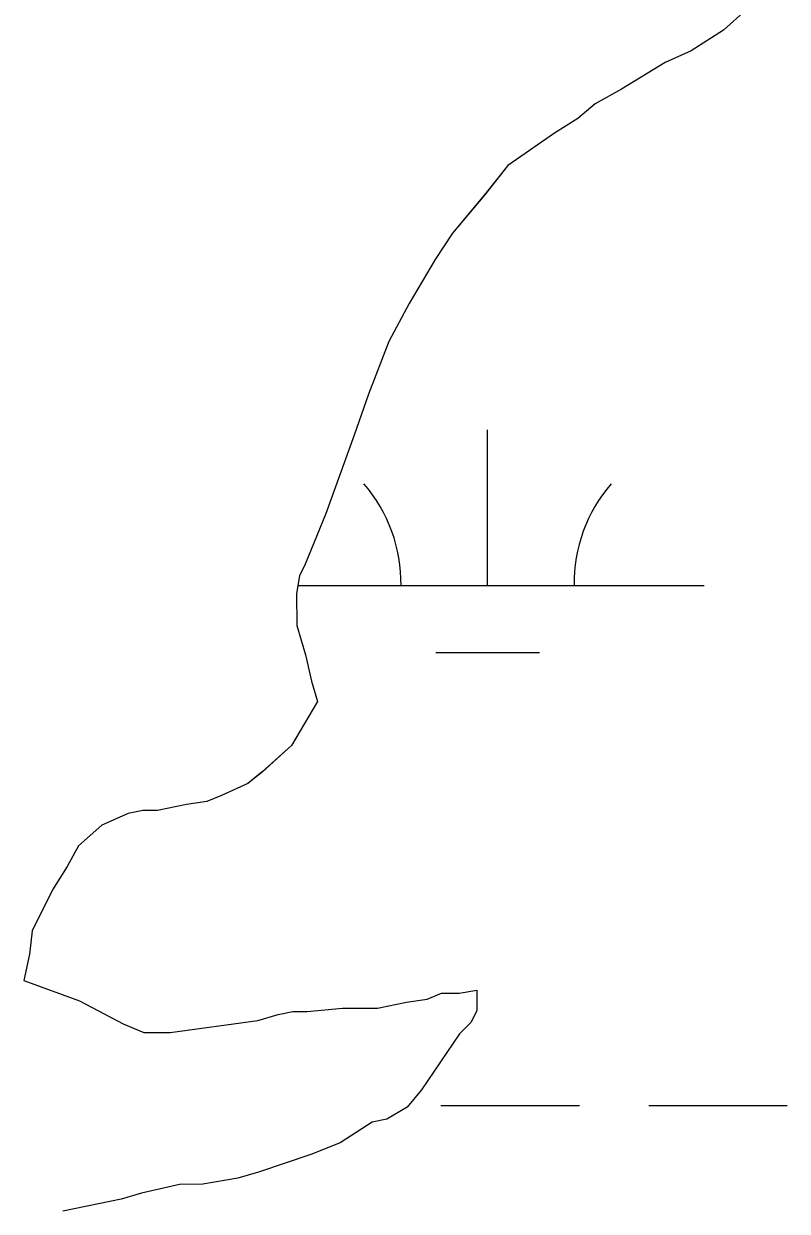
# Model space of a CAD drawing. Extents: x 3279314 to 3317160, y 734079 to 759431.
# Drawn here: x 3305914.8 to 3306091.1, y 742361 to 742635.2 of the extents above; entities that cross this region are included whole.
import ezdxf

# ---------------------------------------------------------------- set-up
doc = ezdxf.new("R2010")
doc.units = 0
for name, color, linetype in [('V-SITE-VEGE', 7, 'Continuous'), ('V-TOPO-SHOR', 7, 'Continuous'), ('V-WETL-SWMP', 7, 'Continuous')]:
    doc.layers.add(name, color=color, linetype=linetype)

msp = doc.modelspace()

# ---------------------------------------------------------------- linework, layer by layer
at = {"layer": 'V-SITE-VEGE'}
msp.add_lwpolyline([(3306081.77, 742638.51), (3306076.39, 742633.76), (3306068.99, 742629), (3306062.93, 742626.27), (3306052.83, 742620.15), (3306046.78, 742616.75), (3306042.74, 742613.36), (3306037.36, 742609.96), (3306026.6, 742602.48), (3306021.23, 742595.7), (3306013.85, 742586.9), (3306009.83, 742580.8), (3306003.8, 742570.65), (3305999.12, 742561.85), (3305994.45, 742549.68), (3305991.13, 742540.22), (3305984.47, 742521.97), (3305979.8, 742510.47), (3305978.46, 742507.76), (3305977.8, 742503.71), (3305977.84, 742496.29), (3305979.9, 742489.55), (3305981.27, 742483.48), (3305982.65, 742478.76), (3305976.62, 742468.61), (3305969.9, 742462.5), (3305966.54, 742459.79), (3305960.48, 742457.06), (3305957.11, 742455.69), (3305952.39, 742455), (3305945.65, 742453.61), (3305942.27, 742453.6), (3305938.9, 742452.91), (3305932.84, 742450.18), (3305927.47, 742445.43), (3305924.79, 742440.69), (3305921.44, 742435.28), (3305916.76, 742425.81), (3305916.11, 742420.4), (3305914.79, 742414.32), (3305927.64, 742409.66), (3305937.79, 742404.31), (3305942.52, 742402.31), (3305948.59, 742402.34), (3305968.83, 742405.13), (3305973.54, 742406.51), (3305976.92, 742407.2), (3305980.29, 742407.21), (3305988.39, 742407.93), (3305996.49, 742407.96), (3306003.23, 742409.35), (3306007.95, 742410.04), (3306011.31, 742411.41), (3306015.36, 742411.43), (3306019.41, 742412.12), (3306019.43, 742407.4), (3306018.1, 742404.69), (3306015.41, 742401.98), (3306006.7, 742389.12), (3306003.34, 742385.05), (3305998.63, 742382.33), (3305995.26, 742381.64), (3305987.86, 742376.88), (3305981.12, 742374.15), (3305969, 742370.04), (3305964.28, 742368.67), (3305956.19, 742367.28), (3305950.79, 742367.25), (3305942.02, 742365.19), (3305937.31, 742363.81), (3305923.82, 742361.05)], dxfattribs=at)
at = {"layer": 'V-TOPO-SHOR'}
for p, q in [((3306081.77, 742638.51), (3306076.39, 742633.76)), ((3306081.77, 742638.51), (3306076.39, 742633.76)), ((3306076.39, 742633.76), (3306068.99, 742629.01)), ((3306076.39, 742633.76), (3306068.99, 742629.01)), ((3306068.99, 742629.01), (3306062.93, 742626.28)), ((3306068.99, 742629.01), (3306062.93, 742626.28)), ((3306062.93, 742626.28), (3306052.84, 742620.15)), ((3306062.93, 742626.28), (3306052.84, 742620.15)), ((3306052.84, 742620.15), (3306046.78, 742616.75)), ((3306052.84, 742620.15), (3306046.78, 742616.75)), ((3306046.78, 742616.75), (3306042.75, 742613.36)), ((3306046.78, 742616.75), (3306042.75, 742613.36)), ((3306042.75, 742613.36), (3306037.36, 742609.96)), ((3306042.75, 742613.36), (3306037.36, 742609.96)), ((3306037.36, 742609.96), (3306026.6, 742602.48)), ((3306037.36, 742609.96), (3306026.6, 742602.48)), ((3306026.6, 742602.48), (3306021.23, 742595.71)), ((3306026.6, 742602.48), (3306021.23, 742595.71)), ((3306021.23, 742595.71), (3306013.85, 742586.9)), ((3306021.23, 742595.71), (3306013.85, 742586.9)), ((3306013.85, 742586.9), (3306009.83, 742580.8)), ((3306013.85, 742586.9), (3306009.83, 742580.8)), ((3306009.83, 742580.8), (3306003.81, 742570.65)), ((3306009.83, 742580.8), (3306003.81, 742570.65)), ((3306003.81, 742570.65), (3305999.12, 742561.86)), ((3306003.81, 742570.65), (3305999.12, 742561.86)), ((3305999.12, 742561.86), (3305994.46, 742549.68)), ((3305999.12, 742561.86), (3305994.46, 742549.68)), ((3305994.46, 742549.68), (3305991.13, 742540.22)), ((3305994.46, 742549.68), (3305991.13, 742540.22)), ((3305991.13, 742540.22), (3305984.47, 742521.97)), ((3305991.13, 742540.22), (3305984.47, 742521.97)), ((3305984.47, 742521.97), (3305979.8, 742510.47)), ((3305984.47, 742521.97), (3305979.8, 742510.47)), ((3305979.8, 742510.47), (3305978.46, 742507.76)), ((3305979.8, 742510.47), (3305978.46, 742507.76)), ((3305978.46, 742507.76), (3305977.81, 742503.71)), ((3305978.46, 742507.76), (3305977.81, 742503.71)), ((3305977.81, 742503.71), (3305977.84, 742496.29)), ((3305977.81, 742503.71), (3305977.84, 742496.29)), ((3305977.84, 742496.29), (3305979.9, 742489.55)), ((3305977.84, 742496.29), (3305979.9, 742489.55)), ((3305979.9, 742489.55), (3305981.28, 742483.48)), ((3305979.9, 742489.55), (3305981.28, 742483.48)), ((3305981.28, 742483.48), (3305982.65, 742478.76)), ((3305981.28, 742483.48), (3305982.65, 742478.76)), ((3305982.65, 742478.76), (3305976.63, 742468.61)), ((3305982.65, 742478.76), (3305976.63, 742468.61)), ((3305976.63, 742468.61), (3305969.91, 742462.51)), ((3305976.63, 742468.61), (3305969.91, 742462.51)), ((3305969.91, 742462.51), (3305966.54, 742459.79)), ((3305969.91, 742462.51), (3305966.54, 742459.79)), ((3305966.54, 742459.79), (3305960.48, 742457.06)), ((3305966.54, 742459.79), (3305960.48, 742457.06)), ((3305960.48, 742457.06), (3305957.12, 742455.69)), ((3305960.48, 742457.06), (3305957.12, 742455.69)), ((3305952.39, 742455), (3305945.65, 742453.62)), ((3305952.39, 742455), (3305945.65, 742453.62)), ((3305957.12, 742455.69), (3305952.39, 742455)), ((3305957.12, 742455.69), (3305952.39, 742455)), ((3305938.91, 742452.91), (3305932.85, 742450.18)), ((3305938.91, 742452.91), (3305932.85, 742450.18)), ((3305942.28, 742453.6), (3305938.91, 742452.91)), ((3305942.28, 742453.6), (3305938.91, 742452.91)), ((3305945.65, 742453.62), (3305942.28, 742453.6)), ((3305945.65, 742453.62), (3305942.28, 742453.6)), ((3305932.85, 742450.18), (3305927.47, 742445.43)), ((3305932.85, 742450.18), (3305927.47, 742445.43)), ((3305927.47, 742445.43), (3305924.79, 742440.69)), ((3305927.47, 742445.43), (3305924.79, 742440.69)), ((3305924.79, 742440.69), (3305921.44, 742435.28)), ((3305924.79, 742440.69), (3305921.44, 742435.28)), ((3305921.44, 742435.28), (3305916.76, 742425.81)), ((3305921.44, 742435.28), (3305916.76, 742425.81)), ((3305916.76, 742425.81), (3305916.12, 742420.4)), ((3305916.76, 742425.81), (3305916.12, 742420.4)), ((3305916.12, 742420.4), (3305914.8, 742414.32)), ((3305916.12, 742420.4), (3305914.8, 742414.32)), ((3305914.8, 742414.32), (3305927.64, 742409.66)), ((3305914.8, 742414.32), (3305927.64, 742409.66)), ((3306007.95, 742410.05), (3306011.32, 742411.41)), ((3306007.95, 742410.05), (3306011.32, 742411.41)), ((3306011.32, 742411.41), (3306015.37, 742411.43)), ((3306011.32, 742411.41), (3306015.37, 742411.43)), ((3306015.37, 742411.43), (3306019.41, 742412.13)), ((3306015.37, 742411.43), (3306019.41, 742412.13)), ((3306019.41, 742412.13), (3306019.44, 742407.4)), ((3306019.41, 742412.13), (3306019.44, 742407.4)), ((3305927.64, 742409.66), (3305937.79, 742404.31)), ((3305927.64, 742409.66), (3305937.79, 742404.31)), ((3305980.29, 742407.21), (3305988.39, 742407.93)), ((3305980.29, 742407.21), (3305988.39, 742407.93)), ((3305988.39, 742407.93), (3305996.49, 742407.97)), ((3305988.39, 742407.93), (3305996.49, 742407.97)), ((3305996.49, 742407.97), (3306003.23, 742409.35)), ((3305996.49, 742407.97), (3306003.23, 742409.35)), ((3306003.23, 742409.35), (3306007.95, 742410.05)), ((3306003.23, 742409.35), (3306007.95, 742410.05)), ((3305948.6, 742402.34), (3305968.83, 742405.13)), ((3305948.6, 742402.34), (3305968.83, 742405.13)), ((3305968.83, 742405.13), (3305973.55, 742406.51)), ((3305968.83, 742405.13), (3305973.55, 742406.51)), ((3305973.55, 742406.51), (3305976.92, 742407.2)), ((3305973.55, 742406.51), (3305976.92, 742407.2)), ((3305976.92, 742407.2), (3305980.29, 742407.21)), ((3305976.92, 742407.2), (3305980.29, 742407.21)), ((3306018.1, 742404.7), (3306015.41, 742401.98)), ((3306018.1, 742404.7), (3306015.41, 742401.98)), ((3306019.44, 742407.4), (3306018.1, 742404.7)), ((3306019.44, 742407.4), (3306018.1, 742404.7)), ((3305937.79, 742404.31), (3305942.52, 742402.31)), ((3305937.79, 742404.31), (3305942.52, 742402.31)), ((3305942.52, 742402.31), (3305948.6, 742402.34)), ((3305942.52, 742402.31), (3305948.6, 742402.34)), ((3306015.41, 742401.98), (3306006.7, 742389.12)), ((3306015.41, 742401.98), (3306006.7, 742389.12)), ((3306006.7, 742389.12), (3306003.35, 742385.05)), ((3306006.7, 742389.12), (3306003.35, 742385.05)), ((3306003.35, 742385.05), (3305998.64, 742382.33)), ((3306003.35, 742385.05), (3305998.64, 742382.33)), ((3305995.26, 742381.64), (3305987.86, 742376.88)), ((3305995.26, 742381.64), (3305987.86, 742376.88)), ((3305998.64, 742382.33), (3305995.26, 742381.64)), ((3305998.64, 742382.33), (3305995.26, 742381.64)), ((3305987.86, 742376.88), (3305981.13, 742374.15)), ((3305987.86, 742376.88), (3305981.13, 742374.15)), ((3305981.13, 742374.15), (3305969, 742370.04)), ((3305981.13, 742374.15), (3305969, 742370.04)), ((3305969, 742370.04), (3305964.28, 742368.67)), ((3305969, 742370.04), (3305964.28, 742368.67)), ((3305950.79, 742367.25), (3305942.03, 742365.19)), ((3305950.79, 742367.25), (3305942.03, 742365.19)), ((3305956.19, 742367.28), (3305950.79, 742367.25)), ((3305956.19, 742367.28), (3305950.79, 742367.25)), ((3305964.28, 742368.67), (3305956.19, 742367.28)), ((3305964.28, 742368.67), (3305956.19, 742367.28)), ((3305937.31, 742363.81), (3305923.82, 742361.05)), ((3305937.31, 742363.81), (3305923.82, 742361.05)), ((3305942.03, 742365.19), (3305937.31, 742363.81)), ((3305942.03, 742365.19), (3305937.31, 742363.81))]:
    msp.add_line(p, q, dxfattribs=at)
at = {"layer": 'V-WETL-SWMP'}
for p, q in [((3306081.77, 742638.51), (3306076.39, 742633.76)), ((3306081.77, 742638.51), (3306076.39, 742633.76)), ((3306076.39, 742633.76), (3306068.99, 742629.01)), ((3306076.39, 742633.76), (3306068.99, 742629.01)), ((3306068.99, 742629.01), (3306062.93, 742626.28)), ((3306068.99, 742629.01), (3306062.93, 742626.28)), ((3306062.93, 742626.28), (3306052.84, 742620.15)), ((3306062.93, 742626.28), (3306052.84, 742620.15)), ((3306052.84, 742620.15), (3306046.78, 742616.75)), ((3306052.84, 742620.15), (3306046.78, 742616.75)), ((3306046.78, 742616.75), (3306042.75, 742613.36)), ((3306046.78, 742616.75), (3306042.75, 742613.36)), ((3306042.75, 742613.36), (3306037.36, 742609.96)), ((3306042.75, 742613.36), (3306037.36, 742609.96)), ((3306037.36, 742609.96), (3306026.6, 742602.48)), ((3306037.36, 742609.96), (3306026.6, 742602.48)), ((3306026.6, 742602.48), (3306021.23, 742595.71)), ((3306026.6, 742602.48), (3306021.23, 742595.71)), ((3306021.23, 742595.71), (3306013.85, 742586.9)), ((3306021.23, 742595.71), (3306013.85, 742586.9)), ((3306013.85, 742586.9), (3306009.83, 742580.8)), ((3306013.85, 742586.9), (3306009.83, 742580.8)), ((3306009.83, 742580.8), (3306003.81, 742570.65)), ((3306009.83, 742580.8), (3306003.81, 742570.65)), ((3306003.81, 742570.65), (3305999.12, 742561.86)), ((3306003.81, 742570.65), (3305999.12, 742561.86)), ((3305999.12, 742561.86), (3305994.46, 742549.68)), ((3305999.12, 742561.86), (3305994.46, 742549.68)), ((3305994.46, 742549.68), (3305991.13, 742540.22)), ((3305994.46, 742549.68), (3305991.13, 742540.22)), ((3305991.13, 742540.22), (3305984.47, 742521.97)), ((3305991.13, 742540.22), (3305984.47, 742521.97)), ((3306021.93, 742505.52), (3306021.91, 742541.52)), ((3305984.47, 742521.97), (3305979.8, 742510.47)), ((3305984.47, 742521.97), (3305979.8, 742510.47)), ((3305979.8, 742510.47), (3305978.46, 742507.76)), ((3305979.8, 742510.47), (3305978.46, 742507.76)), ((3305978.46, 742507.76), (3305977.81, 742503.71)), ((3305978.46, 742507.76), (3305977.81, 742503.71)), ((3305977.81, 742503.71), (3305977.84, 742496.29)), ((3305977.81, 742503.71), (3305977.84, 742496.29)), ((3305978.1, 742505.5), (3306071.93, 742505.55)), ((3305977.84, 742496.29), (3305979.9, 742489.55)), ((3305977.84, 742496.29), (3305979.9, 742489.55)), ((3306009.94, 742490.08), (3306033.94, 742490.1)), ((3305979.9, 742489.55), (3305981.28, 742483.48)), ((3305979.9, 742489.55), (3305981.28, 742483.48)), ((3305981.28, 742483.48), (3305982.65, 742478.76)), ((3305981.28, 742483.48), (3305982.65, 742478.76)), ((3305982.65, 742478.76), (3305976.63, 742468.61)), ((3305982.65, 742478.76), (3305976.63, 742468.61)), ((3305976.63, 742468.61), (3305969.91, 742462.51)), ((3305976.63, 742468.61), (3305969.91, 742462.51)), ((3305969.91, 742462.51), (3305966.54, 742459.79)), ((3305969.91, 742462.51), (3305966.54, 742459.79)), ((3305966.54, 742459.79), (3305960.48, 742457.06)), ((3305966.54, 742459.79), (3305960.48, 742457.06)), ((3305960.48, 742457.06), (3305957.12, 742455.69)), ((3305960.48, 742457.06), (3305957.12, 742455.69)), ((3305952.39, 742455), (3305945.65, 742453.62)), ((3305952.39, 742455), (3305945.65, 742453.62)), ((3305957.12, 742455.69), (3305952.39, 742455)), ((3305957.12, 742455.69), (3305952.39, 742455)), ((3305938.91, 742452.91), (3305932.85, 742450.18)), ((3305938.91, 742452.91), (3305932.85, 742450.18)), ((3305942.28, 742453.6), (3305938.91, 742452.91)), ((3305942.28, 742453.6), (3305938.91, 742452.91)), ((3305945.65, 742453.62), (3305942.28, 742453.6)), ((3305945.65, 742453.62), (3305942.28, 742453.6)), ((3305932.85, 742450.18), (3305927.47, 742445.43)), ((3305932.85, 742450.18), (3305927.47, 742445.43)), ((3305927.47, 742445.43), (3305924.79, 742440.69)), ((3305927.47, 742445.43), (3305924.79, 742440.69)), ((3305924.79, 742440.69), (3305921.44, 742435.28)), ((3305924.79, 742440.69), (3305921.44, 742435.28)), ((3305921.44, 742435.28), (3305916.76, 742425.81)), ((3305921.44, 742435.28), (3305916.76, 742425.81)), ((3305916.76, 742425.81), (3305916.12, 742420.4)), ((3305916.76, 742425.81), (3305916.12, 742420.4)), ((3305916.12, 742420.4), (3305914.8, 742414.32)), ((3305916.12, 742420.4), (3305914.8, 742414.32)), ((3305914.8, 742414.32), (3305927.64, 742409.66)), ((3305914.8, 742414.32), (3305927.64, 742409.66)), ((3306007.95, 742410.05), (3306011.32, 742411.41)), ((3306007.95, 742410.05), (3306011.32, 742411.41)), ((3306011.32, 742411.41), (3306015.37, 742411.43)), ((3306011.32, 742411.41), (3306015.37, 742411.43)), ((3306015.37, 742411.43), (3306019.41, 742412.13)), ((3306015.37, 742411.43), (3306019.41, 742412.13)), ((3306019.41, 742412.13), (3306019.44, 742407.4)), ((3306019.41, 742412.13), (3306019.44, 742407.4)), ((3305927.64, 742409.66), (3305937.79, 742404.31)), ((3305927.64, 742409.66), (3305937.79, 742404.31)), ((3305980.29, 742407.21), (3305988.39, 742407.93)), ((3305980.29, 742407.21), (3305988.39, 742407.93)), ((3305988.39, 742407.93), (3305996.49, 742407.97)), ((3305988.39, 742407.93), (3305996.49, 742407.97)), ((3305996.49, 742407.97), (3306003.23, 742409.35)), ((3305996.49, 742407.97), (3306003.23, 742409.35)), ((3306003.23, 742409.35), (3306007.95, 742410.05)), ((3306003.23, 742409.35), (3306007.95, 742410.05)), ((3305948.6, 742402.34), (3305968.83, 742405.13)), ((3305948.6, 742402.34), (3305968.83, 742405.13)), ((3305968.83, 742405.13), (3305973.55, 742406.51)), ((3305968.83, 742405.13), (3305973.55, 742406.51)), ((3305973.55, 742406.51), (3305976.92, 742407.2)), ((3305973.55, 742406.51), (3305976.92, 742407.2)), ((3305976.92, 742407.2), (3305980.29, 742407.21)), ((3305976.92, 742407.2), (3305980.29, 742407.21)), ((3306018.1, 742404.7), (3306015.41, 742401.98)), ((3306018.1, 742404.7), (3306015.41, 742401.98)), ((3306019.44, 742407.4), (3306018.1, 742404.7)), ((3306019.44, 742407.4), (3306018.1, 742404.7)), ((3305937.79, 742404.31), (3305942.52, 742402.31)), ((3305937.79, 742404.31), (3305942.52, 742402.31)), ((3305942.52, 742402.31), (3305948.6, 742402.34)), ((3305942.52, 742402.31), (3305948.6, 742402.34)), ((3306015.41, 742401.98), (3306006.7, 742389.12)), ((3306015.41, 742401.98), (3306006.7, 742389.12)), ((3306006.7, 742389.12), (3306003.35, 742385.05)), ((3306006.7, 742389.12), (3306003.35, 742385.05)), ((3306003.35, 742385.05), (3305998.64, 742382.33)), ((3306003.35, 742385.05), (3305998.64, 742382.33)), ((3306011.15, 742385.44), (3306043.15, 742385.46)), ((3306059.15, 742385.47), (3306091.15, 742385.48)), ((3305995.26, 742381.64), (3305987.86, 742376.88)), ((3305995.26, 742381.64), (3305987.86, 742376.88)), ((3305998.64, 742382.33), (3305995.26, 742381.64)), ((3305998.64, 742382.33), (3305995.26, 742381.64)), ((3305987.86, 742376.88), (3305981.13, 742374.15)), ((3305987.86, 742376.88), (3305981.13, 742374.15)), ((3305981.13, 742374.15), (3305969, 742370.04)), ((3305981.13, 742374.15), (3305969, 742370.04)), ((3305969, 742370.04), (3305964.28, 742368.67)), ((3305969, 742370.04), (3305964.28, 742368.67)), ((3305950.79, 742367.25), (3305942.03, 742365.19)), ((3305950.79, 742367.25), (3305942.03, 742365.19)), ((3305956.19, 742367.28), (3305950.79, 742367.25)), ((3305956.19, 742367.28), (3305950.79, 742367.25)), ((3305964.28, 742368.67), (3305956.19, 742367.28)), ((3305964.28, 742368.67), (3305956.19, 742367.28)), ((3305937.31, 742363.81), (3305923.82, 742361.05)), ((3305937.31, 742363.81), (3305923.82, 742361.05)), ((3305942.03, 742365.19), (3305937.31, 742363.81)), ((3305942.03, 742365.19), (3305937.31, 742363.81))]:
    msp.add_line(p, q, dxfattribs=at)
for centre, start, end in [((3305966.69, 742505.97), 359.2573, 40.801), ((3306077.17, 742506.02), 139.2573, 180.801)]:
    msp.add_arc(centre, 35.25, start, end, dxfattribs=at)

doc.saveas('drawing.dxf')
